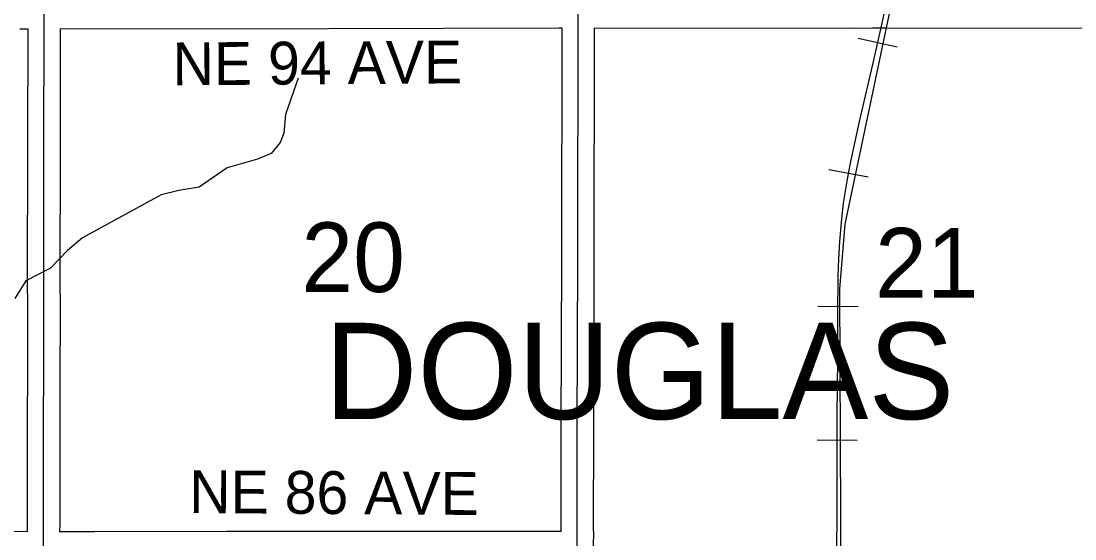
# Model space of a CAD drawing. Extents: x -1403959 to 81668, y -1400582 to 11018.
# Drawn here: x 7482.3 to 7672.8, y 9111.5 to 9205.1 of the extents above; entities that cross this region are included whole.
import ezdxf

# ---------------------------------------------------------------- set-up
doc = ezdxf.new("R2010")
doc.units = 0
for name, color, linetype in [('tdCiCoBndryTxt', 7, 'Continuous'), ('tdCiSectLine', 7, 'Continuous'), ('tdCoCoBndryPart', 7, 'Continuous'), ('tdCoSecRteBand', 7, 'Continuous'), ('tdCoSectLinePart', 7, 'Continuous'), ('tdCoSectNmbr', 7, 'Continuous'), ('tdCoSurfBitum', 7, 'Continuous')]:
    doc.layers.add(name, color=color, linetype=linetype)

msp = doc.modelspace()

# ---------------------------------------------------------------- linework, layer by layer
at = {"layer": 'tdCiCoBndryTxt'}
for points in [[(7486.32, 9109.91), (7486.32, 9109.91), (7486.34, 9114.01), (7486.34, 9123.38), (7486.34, 9132.61), (7486.37, 9141.87), (7486.39, 9151.16), (7486.36, 9160.42), (7486.37, 9169.94), (7486.39, 9179.67), (7486.39, 9188.37), (7486.43, 9198.13), (7486.43, 9205.82), (7486.43, 9206.51)], [(7582.21, 9013.27), (7582.45, 9059.29), (7582.8, 9109.97), (7582.81, 9131.56), (7582.91, 9161.97), (7582.97, 9206.71)]]:
    msp.add_lwpolyline(points, dxfattribs=at)
at = {"layer": 'tdCiSectLine'}
for points in [[(7468.08, 9112.96), (7483.43, 9112.83), (7483.43, 9114.01), (7483.43, 9132.61), (7483.43, 9132.63), (7483.47, 9141.88), (7483.49, 9151.16), (7483.45, 9160.41), (7483.45, 9160.42), (7483.45, 9160.42), (7483.49, 9179.68), (7483.49, 9188.37), (7483.49, 9188.39), (7483.53, 9198.13), (7483.53, 9203.6), (7482.03, 9203.6)], [(7489.23, 9112.81), (7495.53, 9112.82), (7519.41, 9112.87), (7519.41, 9112.87), (7519.41, 9112.87), (7531.73, 9112.86), (7531.73, 9112.88), (7534.62, 9112.85), (7553.55, 9112.85), (7579.9, 9112.87), (7579.91, 9131.56), (7579.91, 9131.57), (7580, 9161.98), (7580.06, 9203.82), (7579.49, 9203.82), (7537.86, 9203.68), (7537.86, 9203.68), (7489.33, 9203.61), (7489.33, 9203.6), (7489.33, 9203.6), (7489.33, 9198.13), (7489.33, 9198.11), (7489.3, 9188.37), (7489.3, 9179.67), (7489.3, 9179.67), (7489.26, 9160.42), (7489.3, 9151.17), (7489.3, 9151.16), (7489.3, 9151.16), (7489.28, 9141.86), (7489.28, 9141.86), (7489.24, 9132.61), (7489.24, 9114.01), (7489.24, 9114), (7489.23, 9112.81)], [(7675.72, 9203.75), (7638.77, 9203.79), (7636.16, 9203.78), (7632.48, 9203.77), (7632.47, 9203.77), (7632.46, 9203.77), (7585.87, 9203.81), (7585.81, 9161.97), (7585.81, 9161.96), (7585.71, 9131.56), (7585.7, 9112.85), (7585.72, 9112.85), (7585.7, 9109.95), (7585.36, 9059.28), (7585.13, 9016.18), (7632.96, 9016.2), (7632.96, 9016.2), (7632.97, 9016.2), (7675.45, 9016.12)]]:
    msp.add_lwpolyline(points, dxfattribs=at)
at = {"layer": 'tdCoSecRteBand'}
for p, q in [((7640.65, 9200.36), (7633.56, 9201.92)), ((7635.41, 9176.87), (7628.28, 9178.21)), ((7633.56, 9153.45), (7626.31, 9153.5)), ((7633.41, 9129.28), (7626.16, 9129.3))]:
    msp.add_line(p, q, dxfattribs=at)
for points in [[(7639.34, 9207.29), (7631.14, 9168.38), (7630.19, 9156.63), (7630.87, 9006.55), (7629.75, 8929.76), (7626.06, 8917.41), (7623.14, 8911), (7613.02, 8895.92), (7608.73, 8890.74), (7602.61, 8885.87), (7589, 8877.97), (7582.27, 8874.93), (7575.24, 8872.82), (7548.96, 8868.16), (7537.35, 8865.44)], [(7629.69, 9109.01), (7629.77, 9116.41), (7629.77, 9124.55), (7629.8, 9133.83), (7629.87, 9143.9), (7629.92, 9151.81), (7629.97, 9159.16), (7630.05, 9162.05), (7630.25, 9165.22), (7630.63, 9169.33), (7630.94, 9172.17), (7631.65, 9176.51), (7632.26, 9179.73), (7633.83, 9186.95), (7636.42, 9198.01), (7638.37, 9206.86)], [(7629.69, 9109.01), (7629.77, 9116.41), (7629.77, 9124.55), (7629.8, 9133.83), (7629.87, 9143.9), (7629.92, 9151.81), (7629.97, 9159.16), (7630.05, 9162.05), (7630.25, 9165.22), (7630.63, 9169.33), (7630.94, 9172.17), (7631.65, 9176.51), (7632.26, 9179.73), (7633.83, 9186.95), (7636.42, 9198.01), (7638.37, 9206.86)]]:
    msp.add_lwpolyline(points, dxfattribs=at)
at = {"layer": 'tdCoSurfBitum'}
msp.add_lwpolyline([(7532.33, 9194.75), (7530.04, 9188.19), (7529.73, 9184.83), (7529.12, 9183.15), (7527.44, 9181.17), (7525, 9180.1), (7519.5, 9178.58), (7514.46, 9175.07), (7510.79, 9174.46), (7507.59, 9173.7), (7493.38, 9165.93), (7490.63, 9163.64), (7487.58, 9160.44), (7483.15, 9158.15), (7481.16, 9154.94)], dxfattribs=at)

# ---------------------------------------------------------------- texts
at = {"layer": 'tdCoCoBndryPart'}
msp.add_text('DOUGLAS', height=17.411, rotation=359.9979, dxfattribs=at).set_placement((7537.09, 9133.13))
at = {"layer": 'tdCoSectLinePart'}
for s, rotation, p in [('20', 359.998, (7532.94, 9156.11)), ('21', 359.9988, (7636.64, 9155.11))]:
    msp.add_text(s, height=12.575, rotation=rotation, dxfattribs=at).set_placement(p)
at = {"layer": 'tdCoSectNmbr'}
for s, rotation, p in [('NE 94 AVE', 0.4036, (7509.68, 9193.47)), ('NE 86 AVE', 359.6025, (7512.64, 9116.15))]:
    msp.add_text(s, height=7.738, rotation=rotation, dxfattribs=at).set_placement(p)

doc.saveas('drawing.dxf')
